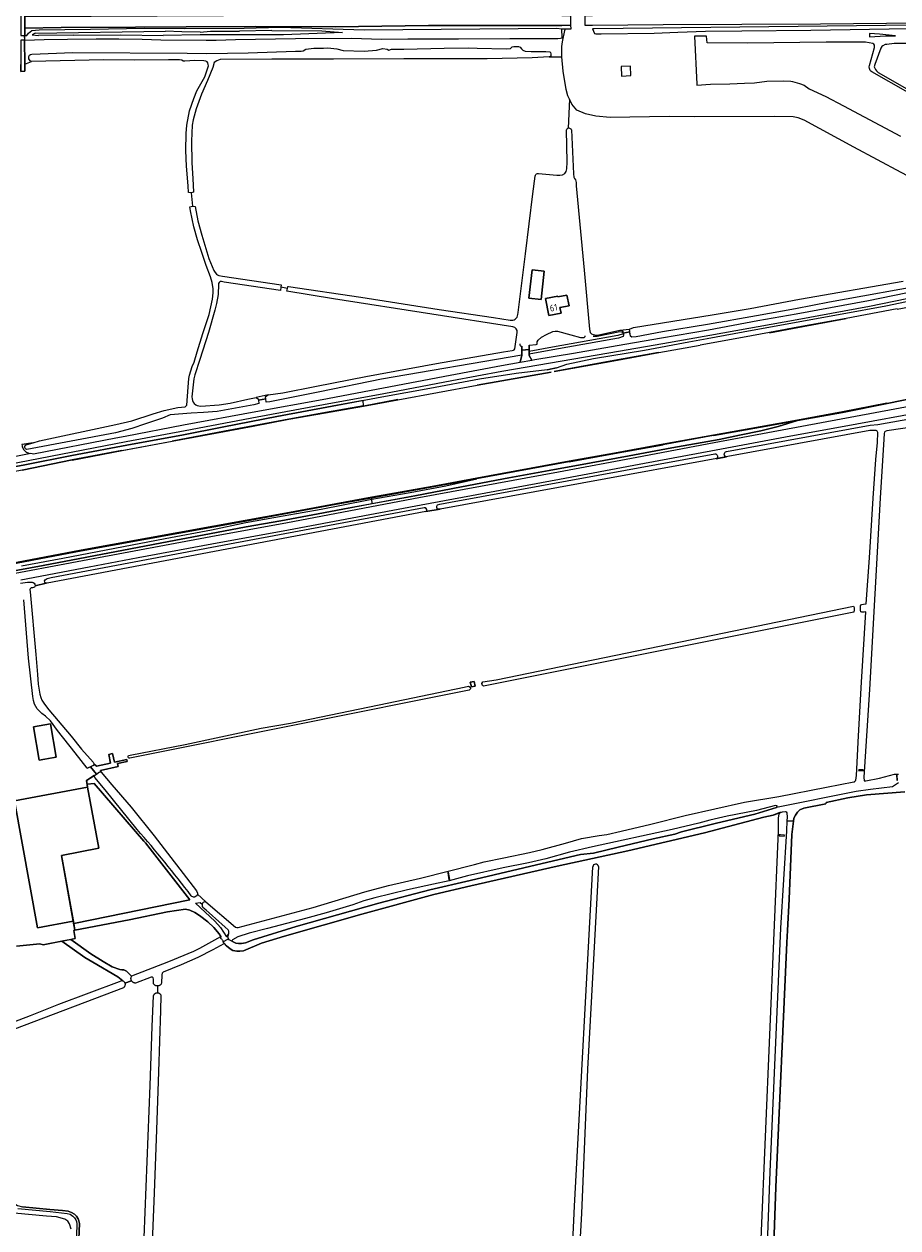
# Model space of a CAD drawing. Header units: metres. Extents: x 209813 to 223847, y 571801 to 587119.
# Tile 674 of 746: x 219303 to 219827, y 585159 to 585880. Entities that reach past the tile are written whole.
import ezdxf
from ezdxf.enums import TextEntityAlignment as Align

# ---------------------------------------------------------------- set-up
doc = ezdxf.new("R2010")
doc.units = ezdxf.units.M
doc.linetypes.add('IE-TERREINAFSCHEIDING', pattern=[10, 8, -2])
for name, color, linetype, lineweight in [('B-RO-GK-BESCHOEIING-G', 8, 'GK-BESCHOEIING', 0), ('B-RO-GK-KADEMUUR-GV', 8, 'Continuous', 0), ('B-RO-GR-GRAS-GV', 8, 'Continuous', 0), ('B-RO-GW-TALUD_KRUIN-G', 8, 'Continuous', 0), ('B-RO-IE-TERREINAFSCHEIDING-G', 8, 'IE-TERREINAFSCHEIDING', 0), ('B-RO-IE-TERREINAFSCHEIDING_KUNSTMATIG_MUUR-GV', 8, 'Continuous', 0), ('B-RO-KW-KUNSTWERK_DUIKER-GV', 8, 'Continuous', 0), ('B-RO-KW-KUNSTWERK_STUW-GV', 8, 'Continuous', 0), ('B-RO-OG-BEBOUWING-GV', 8, 'Continuous', 0), ('B-RO-OG-BEBOUWING-T18', 8, 'Continuous', 0), ('B-RO-OG-TERREIN_CULTUURSCHEIDING-GV', 8, 'Continuous', 0), ('B-RO-OG-TERREIN_ERF-GV', 8, 'Continuous', 0), ('B-RO-OG-WEG-GV', 8, 'Continuous', 0), ('B-RO-VH-ONVERHARD-GV', 8, 'Continuous', 0), ('B-RO-VH-VERHARDING_BETONSTRAATSTEEN-GV', 8, 'Continuous', 0), ('B-RO-VH-VERHARDING_HALFVERHARDING-GV', 8, 'Continuous', 0), ('B-RO-VH-VERHARDING_OPEN-GV', 8, 'Continuous', 0)]:
    doc.layers.add(name, color=color, linetype=linetype, lineweight=lineweight)
doc.styles.add('NLCS-ISO-M200-T18', font='txt', dxfattribs={"height": 0.36})
doc.linetypes.add('GK-BESCHOEIING', pattern='A,30,-5,[1,NLCS.shx,S=1,R=0,X=0,Y=0],-5', length=40)

msp = doc.modelspace()

# ---------------------------------------------------------------- linework, layer by layer
at = {"layer": 'B-RO-GK-BESCHOEIING-G', "flags": 128}
for points in [[(219662.417, 585694.765), (219659.23, 585693.699), (219620.059, 585686.702), (219605.972, 585684.215)], [(219644.385, 585693.278), (219646.88, 585693.338), (219660.382, 585696.028), (219661.322, 585695.901), (219662.289, 585695.516)], [(219662.201, 585696.036), (219662.289, 585695.516)], [(219662.289, 585695.516), (219662.353, 585695.141)], [(219662.353, 585695.141), (219662.417, 585694.765)], [(219662.417, 585694.765), (219662.52, 585694.157)], [(219666.317, 585696.358), (219666.17, 585697.479)], [(219666.388, 585695.82), (219666.317, 585696.358)], [(219666.459, 585695.281), (219666.388, 585695.82)], [(219666.574, 585694.404), (219666.459, 585695.281)], [(219601.613, 585681.856), (219601.613, 585687.331)], [(219606.004, 585686.415), (219605.971, 585685.315)], [(219606.1, 585687.874), (219606.004, 585686.415)], [(219605.971, 585685.315), (219605.972, 585684.215)], [(219605.972, 585684.215), (219606.035, 585682.612)], [(219341.087, 585434.392), (219342.437, 585435.009)], [(219342.437, 585435.009), (219343.005, 585435.269)], [(219343.005, 585435.269), (219343.606, 585435.545)], [(219343.606, 585435.545), (219345.058, 585436.208)], [(219345.262, 585429.895), (219346.204, 585430.558)], [(219346.204, 585430.558), (219346.66, 585430.878)], [(219346.66, 585430.878), (219347.486, 585431.46)], [(219347.486, 585431.46), (219348.568, 585432.222)]]:
    msp.add_lwpolyline(points, dxfattribs=at)
at = {"layer": 'B-RO-GK-KADEMUUR-GV', "flags": 128}
for points in [[(219826.75, 585709.593), (219855.289, 585714.996), (219911.103, 585725.685), (219916.794, 585728.557), (219911.07, 585725.78), (219855.271, 585715.094)], [(219826.732, 585709.691), (219796.069, 585703.986), (219767.062, 585698.688), (219750.119, 585695.487), (219733.989, 585692.561), (219708.56, 585687.981)], [(219750.137, 585695.389), (219767.08, 585698.589), (219796.087, 585703.888)], [(219683.682, 585683.627), (219656.851, 585678.703), (219621.026, 585672.057), (219656.869, 585678.604), (219683.7, 585683.529), (219708.578, 585687.883)], [(219527.294, 585655.269), (219506.781, 585651.448), (219527.312, 585655.171), (219574.926, 585663.913), (219619.17, 585671.815), (219574.908, 585664.011)], [(219332.162, 585619.038), (219361.969, 585624.741), (219392.109, 585630.297), (219423.493, 585636.267), (219440.605, 585639.465), (219462.016, 585643.527), (219483.901, 585647.385), (219506.781, 585651.448)], [(219506.772, 585651.548), (219483.884, 585647.483), (219461.998, 585643.625), (219440.586, 585639.564), (219423.474, 585636.365), (219392.091, 585630.395)], [(219361.951, 585624.839), (219332.142, 585619.136), (219302.079, 585613.03), (219241.394, 585601.506), (219210.98, 585596.008), (219180.641, 585590.434), (219126.292, 585580.359), (219078.361, 585571.412), (219051.888, 585566.398), (219023.96, 585561.133), (218971.616, 585551.512)]]:
    msp.add_lwpolyline(points, dxfattribs=at)
at = {"layer": 'B-RO-GR-GRAS-GV', "flags": 128}
for points in [[(219303.496, 585870.774), (219303.71, 585870.784), (219303.548, 585873.493)], [(219303.707, 585878.023), (219303.758, 585873.495), (219305.005, 585873.507), (219305.996, 585874.987), (219307.813, 585876.456), (219312.372, 585876.945), (219343.077, 585877.374), (219375.536, 585877.944), (219399.353, 585877.765), (219435.25, 585877.861), (219457.004, 585878.542), (219507.204, 585876.954), (219622.584, 585877.912), (219625.627, 585877.464), (219631.157, 585877.444), (219631.127, 585879.637), (219625.707, 585879.622), (219613.249, 585879.469), (219545.613, 585879.429), (219489.702, 585878.764), (219441.776, 585878.953), (219400.448, 585878.813), (219370.039, 585878.472), (219325.468, 585878.395)], [(219810.028, 585874.68), (219810.005, 585872.816), (219819.763, 585873.29), (219825.639, 585873.334), (219816.096, 585874.402)], [(219448.204, 585655.839), (219448.044, 585657.068), (219449.607, 585658.203), (219442.291, 585656.524), (219443.721, 585655.564), (219443.771, 585655.024)], [(219800.903, 585530.707), (219800.903, 585529.278), (219800.638, 585527.955), (219578.652, 585483.558), (219578.176, 585483.928), (219577.604, 585485.214), (219578.232, 585486.041), (219586.368, 585487.265), (219800.479, 585531.554)], [(219570.799, 585481.955), (219570.006, 585481.214), (219366.712, 585440.382), (219366.246, 585440.34), (219365.865, 585440.594), (219365.717, 585440.975), (219365.675, 585441.525), (219365.865, 585441.906), (219366.775, 585442.245), (219399.77, 585448.603), (219445.395, 585458.305), (219462.874, 585461.369), (219510.267, 585471.158), (219567.12, 585482.965), (219569.699, 585483.461), (219570.625, 585482.866)], [(219570.69, 585485.995), (219573.145, 585486.292), (219573.695, 585483.476), (219571.536, 585483.095)], [(219333.006, 585341.344), (219402.698, 585355.513), (219376.084, 585389.588), (219374.962, 585390.626), (219345.37, 585425.229), (219340.986, 585424.816), (219341.301, 585422.997), (219347.974, 585386.352), (219325.594, 585382.13)], [(219427.814, 585330.655), (219430.172, 585329.496), (219431.865, 585329.27), (219433.639, 585329.302), (219435.961, 585329.722), (219440.588, 585331.48), (219466.45, 585339.573), (219515.98, 585353.438), (219546.566, 585361.375), (219570.591, 585367.09), (219617.263, 585378.097), (219636.842, 585382.542), (219644.674, 585383.494), (219659.491, 585387.093), (219680.34, 585391.961), (219693.463, 585394.924), (219697.379, 585396.3), (219717.593, 585401.274), (219735.268, 585405.402), (219741.406, 585406.884), (219754.371, 585410.776), (219754.828, 585411.382), (219754.749, 585411.897), (219753.683, 585411.964), (219742.253, 585409.106), (219724.684, 585405.614), (219714.418, 585403.285), (219707.759, 585401.38), (219691.876, 585397.57), (219644.039, 585387.198), (219630.175, 585384.129), (219615.993, 585380.108), (219605.621, 585377.568), (219590.487, 585374.604), (219569.003, 585369.948), (219558.057, 585366.931), (219548.691, 585364.868), (219533.094, 585361.494), (219513.449, 585356.732), (219506.979, 585354.866), (219500.431, 585352.525), (219484.397, 585347.762), (219471.975, 585344.349), (219449.234, 585338.317), (219438.161, 585335.499), (219431.335, 585333.197), (219428.16, 585331.57)], [(219389.984, 585318.502), (219405.042, 585324.777), (219408.602, 585326.487), (219421.126, 585333.45), (219420.153, 585335.059), (219417.041, 585338.89), (219413.443, 585342.319), (219408.321, 585346.171), (219405.548, 585347.886), (219402.542, 585349.304), (219400.081, 585349.939), (219389.207, 585348.219), (219366.268, 585343.536), (219333.735, 585337.327), (219333.117, 585337.146), (219333.957, 585332.3), (219331.277, 585331.762), (219343.211, 585323.045), (219350.751, 585318.415), (219356.109, 585315.24), (219360.641, 585313.655), (219361.911, 585313.536), (219363.144, 585313.559), (219364.65, 585312.623), (219367.742, 585309.679), (219367.868, 585309.861)]]:
    msp.add_lwpolyline(points, close=True, dxfattribs=at)
for points in [[(219303.758, 585873.495), (219303.683, 585873.494)], [(219303.71, 585870.784), (219315.255, 585871.116), (219329.253, 585871.362), (219346.451, 585871.572), (219360.051, 585871.616), (219374.049, 585871.407), (219385.24, 585870.96), (219412.438, 585870.68), (219418.437, 585870.762), (219430.031, 585871.131), (219466.026, 585871.694), (219499.626, 585871.914), (219517.618, 585871.427), (219533.218, 585871.523), (219563.617, 585871.464), (219594.416, 585871.744), (219623.216, 585871.692), (219624.806, 585871.854), (219625.858, 585872.103), (219625.73, 585877.463)], [(219307.827, 585862.391), (219332.51, 585863.364), (219401.044, 585862.971), (219412.857, 585862.836), (219437.558, 585863.235), (219466.003, 585864.121), (219469.295, 585864.235), (219470.563, 585864.374), (219472.155, 585865.413), (219477.03, 585865.892), (219482.846, 585865.981), (219485.331, 585866.066), (219490.793, 585865.539), (219494.512, 585864.503), (219507.074, 585864.072), (219514.481, 585864.833), (219518.412, 585865.762), (219520.842, 585865.244), (219521.825, 585864.797), (219523.434, 585865.367), (219524.76, 585865.307), (219530.833, 585865.319), (219555.088, 585865.978), (219569.745, 585866.151), (219574.852, 585865.967), (219592.336, 585865.622), (219594.822, 585865.706), (219595.911, 585866.703), (219596.876, 585866.877), (219599.75, 585866.88), (219600.754, 585866.465), (219601.363, 585865.48), (219602.223, 585864.745), (219603.743, 585864.176), (219607.304, 585863.996), (219616.005, 585863.869), (219618.525, 585863.756), (219618.942, 585863.346), (219619.058, 585862.535), (219618.999, 585861.21), (219618.68, 585860.876), (219618.061, 585860.664), (219625.699, 585860.664), (219625.608, 585861.669), (219625.61, 585866.848), (219625.957, 585869.702), (219627.433, 585876.549), (219627.803, 585877.456)], [(219309.821, 585874.997), (219308.073, 585873.928), (219311.941, 585873.489)], [(219309.821, 585874.997), (219388.002, 585876.174)], [(219332.972, 585873.739), (219311.941, 585873.489)], [(219332.972, 585873.739), (219361.222, 585873.947), (219386.62, 585873.531)], [(219451.848, 585876.602), (219481.731, 585876.424), (219494.074, 585875.347), (219458.713, 585874.002), (219408.853, 585873.915), (219386.62, 585873.531)], [(219408.914, 585875.62), (219397.732, 585875.804), (219388.002, 585876.174)], [(219408.914, 585875.62), (219415.076, 585876.223), (219432.374, 585876.04)], [(219451.848, 585876.602), (219432.374, 585876.04)], [(219859.365, 585879.902), (219819.73, 585879.623), (219645.031, 585877.451), (219644.036, 585877.464), (219645.198, 585874.644), (219646.118, 585874.565), (219649.125, 585874.573), (219681.054, 585874.845), (219695.124, 585875.516), (219711.748, 585876.051), (219733.469, 585876.398), (219774.953, 585876.775), (219880.659, 585878.547)], [(219712.699, 585869.135), (219712.287, 585873.128), (219705.183, 585873.094), (219706.537, 585844.452), (219706.598, 585843.688), (219714.847, 585844.373), (219726.411, 585844.51), (219735.055, 585845.06), (219741.2, 585845.221), (219748.609, 585846.119), (219758.731, 585846.367), (219762.941, 585846.171), (219763.875, 585845.883), (219768.118, 585844.794), (219770.987, 585843.678), (219773.887, 585841.509), (219783.966, 585837.018), (219794.417, 585831.355), (219828.572, 585813.229)], [(219303.496, 585870.774), (219303.727, 585856.288)], [(219812.064, 585868.826), (219807.764, 585869.47), (219784.16, 585869.621), (219736.85, 585868.865), (219712.699, 585869.135)], [(219810.031, 585855.629), (219813.112, 585866.296)], [(219868.193, 585868.768), (219824.898, 585868.658), (219820.393, 585868.224), (219819.568, 585868.113), (219818.028, 585867.398), (219817.417, 585866.843), (219816.888, 585865.917), (219813.25, 585856.193), (219812.959, 585854.844), (219813.62, 585853.177), (219814.255, 585852.383), (219814.652, 585851.96), (219815.34, 585851.351), (219832.392, 585841.562)], [(219403.504, 585779.227), (219401.861, 585779.393), (219401.54, 585783.371), (219400.701, 585795.293), (219400.203, 585804.632), (219400.331, 585814.813), (219400.748, 585819.757), (219402.327, 585828.306), (219405.12, 585835.777), (219406.867, 585840.292), (219411.6, 585848.809), (219413.293, 585853.588), (219413.775, 585855.407), (219413.711, 585856.25), (219413.454, 585857.093), (219413.098, 585857.733), (219412.187, 585858.193), (219411.066, 585858.42), (219405.567, 585858.552), (219399.625, 585858.058), (219398.689, 585858.24), (219397.787, 585858.803), (219396.507, 585858.885), (219389.747, 585858.918), (219369.692, 585858.789), (219350.807, 585859.018), (219307.642, 585858.042)], [(219618.061, 585860.664), (219607.918, 585860.181), (219598.918, 585859.951), (219580.812, 585859.541), (219530.84, 585859.616), (219488.823, 585859.445), (219451.754, 585859.424), (219420.791, 585859.173), (219418.726, 585858.266), (219417.31, 585857.261), (219416.507, 585854.38), (219413.134, 585846.608), (219409.653, 585838.339), (219406.385, 585829.496), (219404.618, 585823.067), (219404.061, 585819.87), (219403.652, 585810.202), (219403.832, 585797.178), (219404.373, 585787.838), (219404.873, 585779.601), (219403.504, 585779.227), (219404.124, 585771.327), (219405.778, 585771.115), (219407.487, 585762.515), (219409.841, 585753.812), (219414.046, 585739.792), (219417.017, 585732.683), (219417.831, 585731.406), (219418.57, 585730.416), (219419.272, 585730.036), (219419.999, 585729.742), (219422.108, 585729.213), (219457.376, 585724.004), (219457.205, 585722.634)], [(219630.258, 585835.352), (219629.306, 585837.471), (219628.214, 585841.107), (219626.459, 585852.248), (219625.699, 585860.664)], [(219303.727, 585856.288), (219303.753, 585852.181), (219301.352, 585851.871), (219301.284, 585856.106)], [(219303.727, 585856.288), (219307.642, 585858.042)], [(219944.634, 585746.459), (219961.019, 585748.632), (219963.389, 585749.839), (219965.124, 585751.278), (219963.496, 585753.401), (219956.455, 585760.482), (219933.994, 585778.509), (219918.594, 585790.53), (219909.553, 585797.516), (219907.057, 585799.108), (219905.38, 585800.367), (219904.425, 585800.793), (219904.067, 585801), (219904.631, 585802.042), (219901.958, 585803.127), (219901.509, 585802.757), (219901.191, 585802.677), (219900.843, 585802.735), (219891.021, 585808.017), (219862.101, 585823.756), (219833.3, 585839.292), (219811.425, 585851.663)], [(219903.458, 585749.664), (219899.154, 585752.877), (219882.226, 585763.027), (219855.849, 585777.366), (219829.058, 585791.382), (219800.677, 585806.577), (219770.823, 585822.82), (219767.248, 585824.225), (219764.392, 585824.878), (219753.023, 585824.957), (219705.395, 585824.768), (219689.909, 585825.003), (219654.556, 585824.38), (219646.02, 585825.102), (219639.774, 585826.568), (219634.615, 585828.818), (219631.599, 585832.369), (219630.258, 585835.352), (219629.502, 585817.914)], [(219628.695, 585793.627), (219628.872, 585797.603), (219628.518, 585816.991)], [(219631.346, 585816.914), (219632.561, 585790.709), (219632.762, 585788.617), (219633.242, 585787.896), (219633.926, 585787.012), (219634.251, 585785.349), (219634.187, 585783.415), (219638.971, 585732.786), (219642.25, 585697.504), (219642.642, 585695.484), (219643.378, 585694.812), (219644.332, 585694.352), (219645.359, 585694.081), (219646.977, 585694.018), (219660.353, 585696.825), (219666.17, 585697.479), (219668.531, 585698.422), (219715.837, 585706.064), (219738.552, 585709.946), (219768.028, 585715.578), (219830.236, 585726.292)], [(219599.326, 585706.29), (219599.45, 585707.52), (219603.87, 585742.671), (219608.242, 585778.695), (219609.672, 585789.275), (219609.824, 585789.747), (219610.106, 585790.213), (219610.492, 585790.566), (219611.067, 585790.78), (219611.745, 585790.858), (219622.586, 585789.896), (219624.52, 585789.81)], [(219303.004, 585628.501), (219308.698, 585629.428), (219312.506, 585630.601), (219358.327, 585640.336), (219367.921, 585642.651), (219380.602, 585646.851), (219387.264, 585648.839), (219395.435, 585650.499), (219399.901, 585651.062), (219400.486, 585651.493), (219400.881, 585652.063), (219401.595, 585662.675), (219401.963, 585668.013), (219402.356, 585669.976), (219404.111, 585675.165), (219405.23, 585677.814), (219406.92, 585683.964), (219410.453, 585694.842), (219414.228, 585706.275), (219416.271, 585715.478), (219416.684, 585719.355), (219416.612, 585721.644), (219416.024, 585725.545), (219415.021, 585728.92), (219412.406, 585735.675), (219409.729, 585743.5), (219407.256, 585750.989), (219405.013, 585758.773), (219403.09, 585768.349), (219402.715, 585770.809), (219404.124, 585771.327)], [(219596.356, 585698.926), (219547.67, 585706.587), (219488.718, 585715.662), (219460.739, 585720.328), (219461.136, 585721.9), (219457.205, 585722.634), (219456.969, 585720.735), (219423.107, 585725.751), (219421.704, 585726.01), (219420.723, 585725.988), (219420.199, 585725.467), (219419.893, 585724.937), (219419.718, 585724.422), (219419.511, 585718.337), (219418.676, 585712.802), (219417.678, 585708.972), (219413.817, 585695.606), (219408.562, 585679.298), (219405.629, 585670.156), (219405.11, 585667.807), (219403.906, 585656.861)], [(219461.136, 585721.9), (219461.445, 585723.123), (219461.809, 585723.037), (219505.064, 585716.63), (219552.077, 585709.264), (219584.582, 585704.57), (219594.701, 585702.876)], [(219449.607, 585658.203), (219458.357, 585659.391), (219478.544, 585663.289), (219508.146, 585669.129), (219550.48, 585676.903), (219590.76, 585684.008), (219595.952, 585684.756), (219596.592, 585684.945), (219597.125, 585685.182), (219597.412, 585685.757), (219598.858, 585695.523)], [(219660.353, 585696.825), (219661.756, 585696.636), (219662.201, 585696.036), (219662.353, 585695.141), (219666.388, 585695.82), (219666.17, 585697.479)], [(219952.606, 585666.265), (219950.611, 585666.109), (219943.202, 585663.839), (219896.789, 585650.593), (219848.592, 585641.66), (219847, 585641.249), (219844.958, 585640.195), (219840.964, 585639.839), (219839.529, 585639.78), (219838.175, 585639.119), (219820.438, 585636.49), (219819.404, 585636.175), (219818.989, 585635.747), (219818.88, 585635.036), (219818.744, 585631.559), (219816.386, 585596.171), (219810.049, 585481.59), (219806.659, 585429.007), (219806.836, 585426.876), (219807.932, 585426.7), (219816.107, 585428.486), (219825.137, 585430.856), (219827.429, 585430.824)], [(219302.079, 585613.03), (219332.142, 585619.136), (219361.951, 585624.839), (219392.091, 585630.395), (219423.474, 585636.365), (219440.586, 585639.564), (219461.998, 585643.625), (219483.884, 585647.483), (219506.772, 585651.548), (219506.484, 585654.79), (219487.897, 585651.294), (219454.854, 585645.125), (219423.065, 585639.065), (219397.916, 585633.927), (219368.142, 585628.564), (219331.826, 585621.824), (219303.726, 585616.121), (219270.01, 585610.04)], [(219409.178, 585651.413), (219420.297, 585652.067), (219426.743, 585653.107), (219437.394, 585655.628), (219442.291, 585656.524)], [(219511.989, 585592.927), (219537.561, 585597.712), (219565.396, 585603.007), (219593.884, 585608.33), (219618.021, 585612.886), (219643.16, 585617.477), (219665.975, 585621.596), (219691.589, 585626.409), (219719.878, 585631.474), (219732.196, 585634.01), (219744.88, 585636.557), (219755.307, 585639.174), (219766.963, 585642.744), (219744.688, 585638.76), (219716.569, 585633.699), (219686.449, 585628.199), (219657.246, 585622.907), (219630.109, 585618.027), (219574.768, 585607.85)], [(219814.015, 585636.687), (219810.371, 585636.687), (219552.687, 585589.553), (219544.107, 585588.151), (219317.119, 585545.177), (219316.555, 585545.236), (219309.85, 585543.702), (219309.443, 585542.827), (219308.276, 585542.536), (219307.581, 585542.469), (219306.856, 585541.781), (219306.756, 585541.437), (219306.844, 585539.984), (219310.352, 585502.552), (219311.315, 585490.433), (219311.665, 585484.707), (219312.693, 585478.712), (219313.27, 585476.708), (219313.865, 585475.196), (219314.629, 585473.898), (219315.4, 585472.798), (219318.18, 585469.398), (219331.393, 585453.469), (219337.766, 585445.849), (219344.667, 585438.037), (219344.999, 585437.275), (219345.025, 585437.008), (219346.669, 585435.677), (219355.125, 585437.47), (219353.991, 585442.669), (219356.362, 585443.177), (219357.468, 585437.967), (219364.821, 585439.527), (219365.032, 585438.405), (219359.304, 585437.151), (219359.571, 585435.421), (219349.086, 585433.053), (219349.402, 585431.978), (219355.876, 585424.371), (219367.467, 585410.974), (219381.287, 585393.901), (219406.539, 585360.77), (219407.257, 585359.448), (219407.25, 585358.914), (219412.156, 585354.306), (219430.096, 585339.122)], [(219801.893, 585427.207), (219802.267, 585429.992), (219803.451, 585453.844), (219805.214, 585485.862), (219807.812, 585528.04), (219806.929, 585527.896), (219805.5, 585527.896), (219804.904, 585528.174), (219804.746, 585529.007), (219804.706, 585531.626), (219805.381, 585532.46), (219806.452, 585532.698), (219808.15, 585532.797), (219810.16, 585560.469), (219812.274, 585596.243), (219813.928, 585619.3), (219814.882, 585629.666), (219815.015, 585635.665)], [(219511.756, 585595.546), (219534.615, 585599.638), (219556.042, 585603.666), (219574.768, 585607.85), (219547.993, 585603), (219511.675, 585596.455)], [(218870.752, 585473.316), (218932.506, 585484.791), (218970.099, 585491.543), (219011.999, 585499.336), (219054.49, 585507.363), (219125.022, 585520.66), (219136.149, 585522.932), (219159.865, 585527.069), (219187.195, 585532.353), (219212.103, 585536.815), (219238.796, 585541.773), (219266.226, 585546.975), (219291.902, 585551.753), (219314.614, 585555.878), (219340.889, 585560.902), (219367.122, 585565.806), (219394.247, 585571.005), (219414.487, 585574.851), (219436.464, 585578.963), (219457.157, 585582.709), (219479.623, 585586.88), (219494.27, 585589.65), (219511.989, 585592.927), (219511.756, 585595.546)], [(219301.745, 585555.722), (219326.398, 585560.263), (219357.72, 585566.271), (219387.928, 585571.988), (219415.644, 585577.329), (219436.106, 585581.666), (219458.616, 585585.678), (219481.401, 585589.698), (219508.75, 585595.008), (219511.756, 585595.546), (219511.675, 585596.455), (219490.295, 585592.584), (219462.419, 585587.349), (219435.86, 585582.513), (219337.501, 585564.684), (219308.083, 585559.13), (219273.303, 585552.54)], [(219637.494, 585392.201), (219647.986, 585393.939), (219652.65, 585394.604), (219661.171, 585396.656), (219678.909, 585400.886), (219699.654, 585406.054), (219735.141, 585413.959), (219755.818, 585417.335), (219784.23, 585422.916), (219800.595, 585426.155)], [(219831.336, 585420.297), (219808.346, 585418.398), (219797.171, 585416.673), (219784.028, 585413.867), (219783.878, 585413.084), (219770.728, 585410.428), (219768.386, 585409.355), (219766.863, 585408.113), (219765.621, 585406.306), (219764.741, 585404.402), (219763.537, 585394.582), (219761.928, 585355.968), (219761.008, 585337.122), (219760.549, 585329.882), (219753.857, 585183.222), (219751.009, 585098.622)], [(219745.073, 585152.278), (219755.537, 585396.742), (219755.537, 585404.463), (219756.021, 585407.012), (219756.817, 585407.943), (219752.328, 585406.258), (219746.644, 585405.008), (219711.226, 585395.673), (219665.237, 585384.876), (219622.925, 585375.624), (219571.091, 585363.836), (219548.969, 585358.669), (219505.774, 585346.967), (219459.416, 585333.601), (219445.581, 585329.406), (219434.811, 585324.96), (219432.651, 585324.605), (219430.796, 585324.686), (219428.378, 585325.106), (219426.765, 585326.058), (219424.562, 585327.949), (219423.404, 585329.293), (219422.965, 585329), (219416.348, 585325.595), (219407.32, 585320.839), (219397.401, 585316.58), (219386.687, 585312.096), (219386.052, 585311.515), (219385.812, 585310.524), (219385.618, 585305.497), (219385.479, 585305.212), (219385.339, 585304.986), (219385.177, 585304.775), (219384.995, 585304.582), (219384.794, 585304.408), (219384.577, 585304.254), (219384.346, 585304.123), (219384.103, 585304.016), (219383.851, 585303.933), (219383.591, 585303.877), (219383.328, 585303.846), (219383.248, 585299.789), (219383.468, 585299.766), (219383.684, 585299.722), (219383.895, 585299.656), (219384.098, 585299.57), (219384.292, 585299.464), (219384.475, 585299.34), (219384.644, 585299.198), (219384.799, 585299.04), (219384.937, 585298.868), (219385.057, 585298.683), (219385.159, 585298.487), (219385.332, 585298.054), (219384.991, 585289.208), (219383.829, 585252.453), (219382.603, 585217.66), (219381.331, 585179.887), (219379.85, 585145.257)], [(219431.616, 585338.928), (219476.509, 585350.884), (219507.463, 585360.209), (219521.763, 585364.143), (219540.982, 585368.496), (219573.301, 585376.569), (219579.083, 585378.263), (219590.885, 585380.725), (219606.318, 585383.775), (219613.813, 585385.559), (219627.826, 585389.394), (219637.366, 585392.172)], [(219626.286, 585022.183), (219633.188, 585171.921), (219644.284, 585375.242)], [(219647.54, 585375.43), (219646.61, 585356.697), (219643.505, 585297.665), (219640.925, 585253.953), (219637.443, 585167.563), (219632.426, 585079.106), (219630.715, 585021.864)], [(219296.174, 585282.005), (219307.098, 585286.173), (219324.115, 585292.961), (219360.362, 585306.596), (219361.526, 585306.94), (219362.108, 585307.055), (219362.362, 585307.013), (219359.483, 585309.353), (219344.467, 585318.018), (219339.705, 585320.994), (219325.813, 585330.665), (219314.788, 585328.451), (219312.764, 585329.006), (219298.617, 585327.608)], [(219383.328, 585303.846), (219383.062, 585303.842), (219382.797, 585303.864), (219382.536, 585303.913), (219382.281, 585303.987), (219382.035, 585304.086), (219381.8, 585304.21), (219381.578, 585304.356), (219381.372, 585304.524), (219381.184, 585304.712), (219381.016, 585304.917), (219380.872, 585305.134), (219380.817, 585307.873), (219380.67, 585308.675), (219380.525, 585308.873), (219380.155, 585309.056), (219379.5, 585309.079), (219370.116, 585305.556), (219369.652, 585305.597), (219369.389, 585305.648), (219369.133, 585305.723), (219368.886, 585305.824), (219368.65, 585305.949), (219368.427, 585306.097), (219368.22, 585306.266), (219368.031, 585306.455), (219367.862, 585306.662), (219367.714, 585306.884), (219363.726, 585305.49), (219363.782, 585305.241), (219363.813, 585304.987), (219363.819, 585304.732), (219363.798, 585304.477), (219363.752, 585304.226), (219363.681, 585303.981), (219363.586, 585303.744), (219363.467, 585303.518), (219363.326, 585303.305), (219363.164, 585303.107), (219362.983, 585302.927), (219362.781, 585302.763), (219297.528, 585277.916)], [(219374.143, 585122.743), (219378.876, 585244.108), (219380.059, 585279.628), (219380.894, 585298.002), (219381.103, 585298.508), (219381.206, 585298.703), (219381.329, 585298.887), (219381.469, 585299.058), (219381.625, 585299.214), (219381.796, 585299.354), (219381.98, 585299.476), (219382.175, 585299.58), (219382.379, 585299.664), (219382.59, 585299.728), (219382.807, 585299.77), (219383.027, 585299.79), (219383.248, 585299.789)], [(219293.657, 585278.959), (219293.853, 585274.966), (219293.879, 585272.77), (219293.959, 585271.447), (219293.919, 585269.762), (219293.602, 585179.203), (219293.8, 585177.973), (219295.857, 585174.645), (219296.376, 585174.043), (219299.29, 585172.271), (219302.3, 585171.444), (219318.737, 585169.856), (219326.377, 585169.294), (219329.651, 585168.765), (219331.602, 585168.137), (219333.429, 585167.102), (219334.728, 585165.822), (219335.623, 585164.312), (219336.121, 585162.991), (219336.443, 585161.403), (219335.916, 585147.496)]]:
    msp.add_lwpolyline(points, dxfattribs=at)
at = {"layer": 'B-RO-GR-GRAS-GV'}
for points in [[(219813.112, 585866.296, 0.3121965), (219812.064, 585868.826)], [(219307.642, 585858.042, -0.7852748), (219307.827, 585862.391)], [(219810.051, 585853.838, -0.1407304), (219810.031, 585855.629)], [(219811.425, 585851.663, -0.1730062), (219810.051, 585853.838)], [(219624.52, 585789.81, 0.4141851), (219628.695, 585793.627)], [(219594.701, 585702.876, 0.4235981), (219599.326, 585706.29)], [(219598.858, 585695.523, 0.4106939), (219596.356, 585698.926)], [(219403.906, 585656.861, 0.4595167), (219409.178, 585651.413)], [(219815.015, 585635.665, 0.418402), (219814.015, 585636.687)], [(219800.595, 585426.155, 0.2387146), (219801.893, 585427.207)], [(219637.366, 585392.172, -0.0256628), (219637.494, 585392.201)], [(219430.096, 585339.122, 0.1800183), (219431.616, 585338.928)]]:
    msp.add_lwpolyline(points, format="xyb", dxfattribs=at)
for centre, radius, start, end in [((219629.916, 585816.477), 1.495, 16.98801, 160.428183), ((219645.914, 585375.286), 1.632, 5.075448, 183.346494)]:
    msp.add_arc(centre, radius, start, end, dxfattribs=at)
at = {"layer": 'B-RO-GW-TALUD_KRUIN-G', "flags": 128}
for points in [[(219506.484, 585654.79), (219487.897, 585651.294), (219454.854, 585645.125), (219423.065, 585639.065), (219397.916, 585633.927), (219368.142, 585628.564), (219331.826, 585621.824), (219303.726, 585616.121), (219270.01, 585610.04), (219240.369, 585604.723), (219206.312, 585598.525), (219169.197, 585591.376), (219137.133, 585585.476), (219109.267, 585579.919), (219095.431, 585576.853), (219079.356, 585572.936), (219051.888, 585566.398)], [(219511.989, 585592.927), (219537.561, 585597.712), (219565.396, 585603.007), (219593.884, 585608.33), (219618.021, 585612.886), (219643.16, 585617.477), (219665.975, 585621.596), (219691.589, 585626.409), (219719.878, 585631.474), (219732.196, 585634.01), (219744.88, 585636.557), (219755.307, 585639.174), (219766.963, 585642.744)], [(218870.752, 585473.316), (218932.506, 585484.791), (218970.099, 585491.543), (219011.999, 585499.336), (219054.49, 585507.363), (219125.022, 585520.66), (219136.149, 585522.932), (219159.865, 585527.069), (219187.195, 585532.353), (219212.103, 585536.815), (219238.796, 585541.773), (219266.226, 585546.975), (219291.902, 585551.753), (219314.614, 585555.878), (219340.889, 585560.902), (219367.122, 585565.806), (219394.247, 585571.005), (219414.487, 585574.851), (219436.464, 585578.963), (219457.157, 585582.709), (219479.623, 585586.88), (219494.27, 585589.65), (219511.989, 585592.927)]]:
    msp.add_lwpolyline(points, dxfattribs=at)
at = {"layer": 'B-RO-IE-TERREINAFSCHEIDING-G', "flags": 128}
msp.add_lwpolyline([(219303.71, 585870.78), (219303.683, 585873.494)], dxfattribs=at)
at = {"layer": 'B-RO-IE-TERREINAFSCHEIDING_KUNSTMATIG_MUUR-GV', "flags": 128}
msp.add_lwpolyline([(219620.434, 585673.913), (219622.451, 585674.414), (219616.94, 585673.223)], close=True, dxfattribs=at)
for points in [[(219716.569, 585633.699), (219744.688, 585638.76), (219766.963, 585642.744), (219793.972, 585647.62), (219820.576, 585652.957), (219848.011, 585658.519)], [(219820.516, 585653.251), (219793.916, 585647.914), (219766.91, 585643.039), (219744.635, 585639.056), (219716.515, 585633.994), (219686.395, 585628.494), (219657.193, 585623.202), (219630.055, 585618.322), (219574.714, 585608.145), (219547.94, 585603.295), (219511.648, 585596.755)], [(219630.109, 585618.027), (219657.246, 585622.907), (219686.449, 585628.199)], [(219511.675, 585596.455), (219547.993, 585603), (219574.768, 585607.85)], [(219273.303, 585552.54), (219308.083, 585559.13), (219337.501, 585564.684), (219435.86, 585582.513), (219462.419, 585587.349), (219490.295, 585592.584), (219511.675, 585596.455), (219511.648, 585596.755), (219490.241, 585592.879), (219462.364, 585587.645), (219435.807, 585582.808), (219337.446, 585564.979), (219308.027, 585559.425), (219273.248, 585552.835)]]:
    msp.add_lwpolyline(points, dxfattribs=at)
at = {"layer": 'B-RO-KW-KUNSTWERK_DUIKER-GV', "flags": 128}
msp.add_lwpolyline([(219301.347, 585873.472), (219303.758, 585873.495), (219303.621, 585885.603), (219301.213, 585885.605)], close=True, dxfattribs=at)
msp.add_lwpolyline([(219301.347, 585873.472), (219303.758, 585873.495), (219303.621, 585885.603), (219301.213, 585885.605)], close=True, dxfattribs=at)
at = {"layer": 'B-RO-KW-KUNSTWERK_STUW-GV', "flags": 128}
for points in [[(219804.236, 585433.357), (219803.589, 585433.379), (219803.58, 585432.902), (219806.29, 585432.821), (219806.29, 585433.298)], [(219826.644, 585429.92), (219826.579, 585430.642), (219826.271, 585430.642), (219826.565, 585427.226), (219826.887, 585427.226)], [(219756.787, 585394.337), (219755.907, 585394.414), (219755.858, 585393.861), (219759.002, 585393.585), (219759.051, 585394.138)], [(219557.294, 585371.606), (219557.976, 585367.522), (219558.504, 585367.674), (219557.774, 585372.044), (219557.236, 585371.954)]]:
    msp.add_lwpolyline(points, close=True, dxfattribs=at)
at = {"layer": 'B-RO-OG-BEBOUWING-GV', "flags": 128}
for points in [[(219666.713, 585855.212), (219661.128, 585854.861), (219661.489, 585849.117), (219667.074, 585849.468)], [(219605.877, 585716.184), (219613.196, 585715.346), (219615.128, 585732.305), (219607.82, 585733.142)], [(219625.139, 585707.129), (219624.51, 585710.447), (219629.949, 585711.477), (219628.732, 585717.907), (219623.279, 585716.862), (219623.197, 585717.295), (219615.801, 585715.877), (219617.746, 585705.729)], [(219319.999, 585440.498), (219322.431, 585440.91), (219319.032, 585460.984), (219308.835, 585459.257), (219312.234, 585439.183)], [(219297.559, 585414.744), (219311.385, 585338.778), (219332.767, 585342.66), (219325.594, 585382.13), (219347.974, 585386.352), (219341.301, 585422.997)]]:
    msp.add_lwpolyline(points, close=True, dxfattribs=at)
at = {"layer": 'B-RO-OG-TERREIN_CULTUURSCHEIDING-GV', "flags": 128}
for points in [[(219299.506, 585170.501), (219318.863, 585168.701), (219329.084, 585167.526), (219330.8, 585166.971), (219332.495, 585165.916), (219333.537, 585164.89), (219334.266, 585163.66), (219334.675, 585162.575), (219334.942, 585161.257), (219334.416, 585147.524)], [(219335.916, 585147.496), (219336.443, 585161.403), (219336.121, 585162.991), (219335.623, 585164.312), (219334.728, 585165.822), (219333.429, 585167.102), (219331.602, 585168.137), (219329.651, 585168.765), (219326.377, 585169.294), (219318.737, 585169.856), (219302.3, 585171.444)]]:
    msp.add_lwpolyline(points, dxfattribs=at)
at = {"layer": 'B-RO-OG-TERREIN_ERF-GV', "flags": 128}
for points in [[(219615.128, 585732.305), (219613.196, 585715.346), (219605.877, 585716.184), (219607.82, 585733.142)], [(219615.801, 585715.877), (219623.197, 585717.295), (219623.279, 585716.862), (219628.732, 585717.907), (219629.949, 585711.477), (219624.51, 585710.447), (219625.139, 585707.129), (219617.746, 585705.729)], [(219308.835, 585459.257), (219319.032, 585460.984), (219322.431, 585440.91), (219312.234, 585439.183)]]:
    msp.add_lwpolyline(points, close=True, dxfattribs=at)
for points in [[(219606.004, 585686.415), (219606.1, 585687.874), (219610.212, 585688.388), (219610.765, 585688.554), (219610.913, 585688.886), (219610.866, 585689.913), (219611.434, 585690.975), (219613.459, 585692.629), (219616.417, 585694.334), (219620.305, 585696.134), (219621.698, 585696.31), (219623.063, 585696.245), (219630.958, 585694.148), (219636.819, 585692.516), (219638.616, 585692.516)], [(219601.613, 585687.331), (219601.613, 585684.839), (219605.971, 585685.315), (219606.004, 585686.415)], [(219298.617, 585327.608), (219312.764, 585329.006), (219314.788, 585328.451), (219333.957, 585332.3), (219333.117, 585337.146), (219333.735, 585337.327), (219332.767, 585342.66), (219311.385, 585338.778), (219297.559, 585414.744), (219341.301, 585422.997), (219340.615, 585426.932), (219346.66, 585430.878), (219343.005, 585435.269), (219341.087, 585434.392), (219333.83, 585443.573), (219323.259, 585456.909), (219319.037, 585462.778), (219316.161, 585465.649), (219313.875, 585467.101), (219311.045, 585470.013), (219309.576, 585472.691), (219308.979, 585474.916), (219308.543, 585477.351), (219305.887, 585500.259), (219303.094, 585535.21)], [(219331.548, 585158.014), (219330.416, 585161.299), (219329.412, 585162.872), (219327.612, 585164.067), (219322.766, 585165.524), (219316.761, 585165.96), (219297.41, 585167.689), (219293.084, 585168.912)]]:
    msp.add_lwpolyline(points, dxfattribs=at)
at = {"layer": 'B-RO-OG-TERREIN_ERF-GV'}
for points in [[(219638.616, 585692.516, 0.4234969), (219639.615, 585693.55)], [(219600.386, 585688.686, 0.4818034), (219601.613, 585687.331)]]:
    msp.add_lwpolyline(points, format="xyb", dxfattribs=at)
at = {"layer": 'B-RO-OG-WEG-GV', "flags": 128}
for points in [[(219848.18, 585724.807), (219786.101, 585713.688), (219765.751, 585709.749), (219742.299, 585705.527), (219712.942, 585700.319), (219685.962, 585695.907), (219670.149, 585693.008), (219667.635, 585692.645), (219666.794, 585693.222), (219666.388, 585695.82), (219662.353, 585695.141), (219662.52, 585694.157), (219662.372, 585693.061), (219659.62, 585692.154), (219620.337, 585685.137), (219606.035, 585682.612), (219606.035, 585681.828), (219607.628, 585678.911), (219609.486, 585679.243), (219632.647, 585683.192), (219658.888, 585687.649), (219685.368, 585692.223), (219713.661, 585697.184), (219743.102, 585702.654), (219766.04, 585706.787), (219786.658, 585710.43), (219809.45, 585714.723), (219831.871, 585719.211)], [(219270.01, 585610.04), (219303.726, 585616.121), (219331.826, 585621.824), (219368.142, 585628.564), (219397.916, 585633.927), (219423.065, 585639.065), (219454.854, 585645.125), (219487.897, 585651.294), (219517.765, 585656.912), (219546.593, 585662.25), (219576.232, 585667.655), (219598.248, 585671.081), (219616.92, 585673.321), (219622.451, 585674.414), (219628.649, 585676.493), (219644.555, 585680.016), (219675.179, 585684.936), (219701.802, 585690.014), (219712.797, 585691.938), (219734.342, 585695.983), (219763.833, 585701.279), (219793.75, 585706.623), (219819.908, 585711.586), (219839.943, 585715.705)], [(219832.43, 585715.687), (219810.017, 585711.195), (219787.241, 585706.865), (219766.689, 585703.129), (219714.357, 585693.732), (219686.188, 585688.716), (219659.509, 585684.073), (219632.743, 585679.626), (219589.651, 585672.101), (219559.621, 585666.536), (219519.023, 585658.828), (219482.853, 585652.073), (219442.97, 585644.703), (219399.846, 585636.645), (219364.537, 585629.928), (219293.318, 585616.201)], [(219848.011, 585658.519), (219820.576, 585652.957), (219793.972, 585647.62), (219766.963, 585642.744), (219755.307, 585639.174), (219744.88, 585636.557), (219732.196, 585634.01), (219719.878, 585631.474), (219691.589, 585626.409), (219665.975, 585621.596), (219643.16, 585617.477), (219618.021, 585612.886), (219593.884, 585608.33), (219565.396, 585603.007), (219537.561, 585597.712), (219512.993, 585593.112), (219494.27, 585589.65), (219479.623, 585586.88), (219457.157, 585582.709), (219436.464, 585578.963), (219414.487, 585574.851), (219394.247, 585571.005), (219367.122, 585565.806), (219340.889, 585560.902), (219314.614, 585555.878), (219291.902, 585551.753)], [(219283.823, 585548.706), (219341.417, 585559.398), (219415.281, 585573.241), (219461.091, 585581.725), (219539.952, 585596.553), (219623.684, 585612.009), (219670.51, 585620.865), (219717.048, 585629.573), (219801.742, 585645.283), (219836.99, 585651.875)], [(219839.379, 585647.432), (219802.568, 585640.632), (219759.653, 585632.73), (219718.197, 585624.945), (219671.934, 585616.319), (219624.302, 585607.383), (219541.298, 585591.963), (219461.729, 585577.098), (219415.911, 585568.603), (219371.742, 585560.371), (219342.226, 585554.834), (219301.284, 585547.092)], [(219724.361, 585624.1), (219810.552, 585639.904), (219815.008, 585640.427), (219838.676, 585644.494)], [(219301.061, 585545.323), (219305.225, 585545.793), (219308.024, 585545.851), (219308.72, 585545.648), (219309.247, 585545.372), (219309.651, 585544.604), (219309.85, 585543.702), (219316.555, 585545.236), (219316.001, 585545.294), (219315.603, 585545.876), (219315.561, 585546.685), (219315.93, 585547.366), (219317.007, 585548.089), (219319.517, 585548.742), (219426.329, 585568.948), (219543.068, 585590.602), (219543.635, 585590.537), (219544.129, 585590.083), (219544.421, 585589.427), (219544.494, 585588.948), (219544.429, 585588.502), (219544.107, 585588.151), (219552.687, 585589.553), (219551.347, 585589.553), (219550.677, 585590.521), (219550.603, 585591.44), (219551.174, 585592.135), (219552.563, 585592.631), (219558.965, 585593.773), (219717.446, 585622.832)], [(219718.119, 585619.813), (219724.434, 585620.968)]]:
    msp.add_lwpolyline(points, dxfattribs=at)
at = {"layer": 'B-RO-OG-WEG-GV'}
for points in [[(219717.446, 585622.832, -0.798717), (219718.119, 585619.813)], [(219724.434, 585620.968, -0.8674726), (219724.361, 585624.1)]]:
    msp.add_lwpolyline(points, format="xyb", dxfattribs=at)
at = {"layer": 'B-RO-VH-ONVERHARD-GV', "flags": 128}
for points in [[(219306.289, 585622.976), (219307.294, 585623.17), (219308.019, 585622.96), (219308.99, 585622.83), (219358.344, 585632.39), (219363.809, 585633.461), (219398.864, 585640.125), (219442.212, 585648.137), (219482.016, 585655.442), (219518.745, 585662.34), (219558.762, 585669.959), (219589.516, 585675.677), (219600.683, 585677.671), (219601.613, 585681.856), (219517.549, 585667.518), (219480.512, 585659.927), (219450.562, 585653.936), (219448.483, 585653.687), (219448.204, 585655.839), (219443.771, 585655.024), (219443.971, 585652.864), (219441.008, 585652.106), (219419.028, 585648.175), (219410.815, 585647.487), (219403.35, 585647.197), (219390.868, 585646.148), (219386.323, 585644.242), (219376.084, 585640.712), (219367.906, 585638.009), (219358.024, 585635.34), (219304.99, 585625.477)], [(219304.468, 585628.119), (219308.698, 585629.428), (219301.938, 585628.327), (219302.342, 585626.8), (219303.198, 585625.282), (219304.57, 585623.828), (219306.289, 585622.976)], [(219371.012, 585397.719), (219351.92, 585421.447), (219345.748, 585428.738), (219345.262, 585429.895), (219340.615, 585426.932), (219340.986, 585424.816), (219345.37, 585425.229), (219374.962, 585390.626), (219376.084, 585389.588), (219402.698, 585355.513), (219333.006, 585341.344), (219333.735, 585337.327), (219366.268, 585343.536), (219389.207, 585348.219), (219400.081, 585349.939), (219402.542, 585349.304), (219405.548, 585347.886), (219408.321, 585346.171), (219413.443, 585342.319), (219417.041, 585338.89), (219420.153, 585335.059), (219421.126, 585333.45), (219421.041, 585332.467), (219421.301, 585332.317), (219421.542, 585332.14), (219421.762, 585331.936), (219422.046, 585331.589), (219422.269, 585331.198), (219422.379, 585330.92), (219422.459, 585330.631), (219422.505, 585330.335), (219425.734, 585332.106)], [(219422.505, 585330.335), (219424.562, 585327.949), (219426.765, 585326.058), (219428.378, 585325.106), (219430.796, 585324.686), (219432.651, 585324.605), (219434.811, 585324.96), (219445.581, 585329.406), (219459.416, 585333.601), (219505.774, 585346.967), (219548.969, 585358.669), (219571.091, 585363.836), (219622.925, 585375.624), (219665.237, 585384.876), (219711.226, 585395.673), (219746.644, 585405.008), (219752.328, 585406.258), (219757.841, 585408.264), (219759.534, 585408.393), (219760.211, 585408.216), (219760.582, 585407.619), (219760.727, 585405.118), (219760.549, 585402.902), (219764.594, 585402.577), (219764.741, 585404.402), (219765.621, 585406.306), (219766.863, 585408.113), (219768.386, 585409.355), (219770.728, 585410.428), (219783.878, 585413.084), (219784.028, 585413.867), (219797.171, 585416.673), (219808.346, 585418.398), (219831.336, 585420.297)], [(219827.559, 585425.625), (219823.884, 585423.135), (219810.665, 585421.697), (219802.002, 585420.398), (219754.371, 585410.776), (219741.406, 585406.884), (219735.268, 585405.402), (219717.593, 585401.274), (219697.379, 585396.3), (219693.463, 585394.924), (219680.34, 585391.961), (219659.491, 585387.093), (219644.674, 585383.494), (219636.842, 585382.542), (219617.263, 585378.097), (219570.591, 585367.09), (219546.566, 585361.375), (219515.98, 585353.438), (219466.45, 585339.573), (219440.588, 585331.48), (219435.961, 585329.722), (219433.639, 585329.302), (219431.865, 585329.27), (219430.172, 585329.496), (219426.157, 585331.513), (219425.734, 585332.106)], [(219420.942, 585338.887), (219417.588, 585342.72), (219406.09, 585353.452), (219408.773, 585353.931), (219410.036, 585352.822)], [(219412.156, 585354.306), (219407.25, 585358.914)], [(219410.47, 585350.932), (219410.211, 585351.254)], [(219420.942, 585338.887), (219424.679, 585333.33), (219425.886, 585334.873), (219425.996, 585335.134), (219426.069, 585335.37), (219426.094, 585335.697)], [(219425.743, 585334.534), (219425.886, 585334.873)]]:
    msp.add_lwpolyline(points, dxfattribs=at)
at = {"layer": 'B-RO-VH-ONVERHARD-GV'}
for points in [[(219304.99, 585625.477, -0.8271234), (219304.468, 585628.119)], [(219403.504, 585357.804, 0.0175027), (219371.012, 585397.719)], [(219403.842, 585357.493, -0.0904439), (219403.504, 585357.804)], [(219407.25, 585358.914, -0.5220308), (219403.842, 585357.493)], [(219425.606, 585337.452, 0.0036222), (219410.47, 585350.932)], [(219425.734, 585332.106, -0.2516537), (219425.743, 585334.534)], [(219426.094, 585335.697, 0.1431383), (219425.606, 585337.452)]]:
    msp.add_lwpolyline(points, format="xyb", dxfattribs=at)
at = {"layer": 'B-RO-VH-ONVERHARD-GV', "flags": 128}
msp.add_lwpolyline([(219343.005, 585435.269), (219346.66, 585430.878), (219348.568, 585432.222), (219349.402, 585431.978), (219349.086, 585433.053), (219359.571, 585435.421), (219359.304, 585437.151), (219365.032, 585438.405), (219364.821, 585439.527), (219357.468, 585437.967), (219356.362, 585443.177), (219353.991, 585442.669), (219355.125, 585437.47), (219346.669, 585435.677), (219345.025, 585437.008), (219345.056, 585436.692), (219345.058, 585436.208)], close=True, dxfattribs=at)
at = {"layer": 'B-RO-VH-ONVERHARD-GV'}
msp.add_arc((219412.015, 585352.251), 2.06, 86.088315, 206.264806, dxfattribs=at)
msp.add_arc((219412.015, 585352.251), 2.06, 86.088315, 206.264806, dxfattribs=at)
at = {"layer": 'B-RO-VH-VERHARDING_BETONSTRAATSTEEN-GV', "flags": 128}
msp.add_lwpolyline([(219606.035, 585682.612), (219605.971, 585685.315), (219601.613, 585684.839), (219601.613, 585681.856), (219600.683, 585677.671), (219607.628, 585678.911), (219606.035, 585681.828)], close=True, dxfattribs=at)
at = {"layer": 'B-RO-VH-VERHARDING_HALFVERHARDING-GV', "flags": 128}
for points in [[(219879.707, 585887.757), (219819.697, 585887.321), (219767.011, 585887.141), (219725.142, 585886.826), (219668.48, 585886.569), (219647.051, 585886.684), (219645.097, 585885.632), (219644.01, 585885.588), (219644.076, 585885.359), (219639.47, 585885.346), (219639.431, 585879.659), (219644.068, 585879.672), (219686.478, 585880.208), (219780.711, 585880.589), (219840.049, 585881.125)], [(219297.11, 585626.293), (219296.872, 585625.013), (219296.493, 585623.926), (219295.316, 585621.984), (219292.687, 585619.673), (219293.975, 585620.092), (219294.84, 585620.467), (219295.249, 585620.841), (219306.289, 585622.976), (219304.57, 585623.828), (219303.198, 585625.282), (219302.342, 585626.8), (219302.261, 585627.107)]]:
    msp.add_lwpolyline(points, dxfattribs=at)
for points in [[(219303.631, 585884.692), (219303.707, 585878.023), (219325.468, 585878.395), (219370.039, 585878.472), (219400.448, 585878.813), (219441.776, 585878.953), (219489.702, 585878.764), (219545.613, 585879.429), (219613.249, 585879.469), (219625.707, 585879.622), (219631.127, 585879.637), (219631.051, 585885.323), (219625.644, 585885.307), (219625.579, 585885.585), (219625.209, 585885.591), (219623.589, 585886.69), (219462.511, 585885.56)], [(219360.641, 585313.655), (219356.109, 585315.24), (219350.751, 585318.415), (219343.211, 585323.045), (219331.277, 585331.762), (219325.813, 585330.665), (219339.705, 585320.994), (219344.467, 585318.018), (219359.483, 585309.353), (219362.362, 585307.013), (219362.903, 585306.755), (219363.091, 585306.583), (219363.261, 585306.392), (219363.411, 585306.185), (219363.539, 585305.964), (219363.644, 585305.732), (219363.726, 585305.49), (219367.714, 585306.884), (219367.589, 585307.12), (219367.488, 585307.368), (219367.412, 585307.624), (219367.362, 585307.886), (219367.338, 585308.152), (219367.341, 585308.419), (219367.37, 585308.685), (219367.425, 585308.946), (219367.507, 585309.201), (219367.612, 585309.446), (219367.742, 585309.679), (219364.65, 585312.623), (219363.144, 585313.559), (219361.911, 585313.536)]]:
    msp.add_lwpolyline(points, close=True, dxfattribs=at)
at = {"layer": 'B-RO-VH-VERHARDING_OPEN-GV', "flags": 128}
for points in [[(219303.727, 585856.288), (219303.496, 585870.774), (219301.292, 585870.673), (219301.284, 585856.106), (219301.352, 585851.871), (219303.753, 585852.181)], [(219571.536, 585483.095), (219573.695, 585483.476), (219573.145, 585486.292), (219570.69, 585485.995)]]:
    msp.add_lwpolyline(points, close=True, dxfattribs=at)
msp.add_lwpolyline([(219751.009, 585098.622), (219753.857, 585183.222), (219760.549, 585329.882), (219761.008, 585337.122), (219761.928, 585355.968), (219763.537, 585394.582), (219764.594, 585402.577), (219760.549, 585402.902), (219760.388, 585396.742), (219756.764, 585338.434), (219750.357, 585192.36), (219747.818, 585122.31)], dxfattribs=at)

# ---------------------------------------------------------------- texts
at = {"layer": 'B-RO-OG-BEBOUWING-T18', "style": 'NLCS-ISO-M200-T18'}
msp.add_text('61', height=4, rotation=10.8, dxfattribs=at).set_placement((219620.698, 585710.359), align=Align.MIDDLE)

doc.saveas('drawing.dxf')
